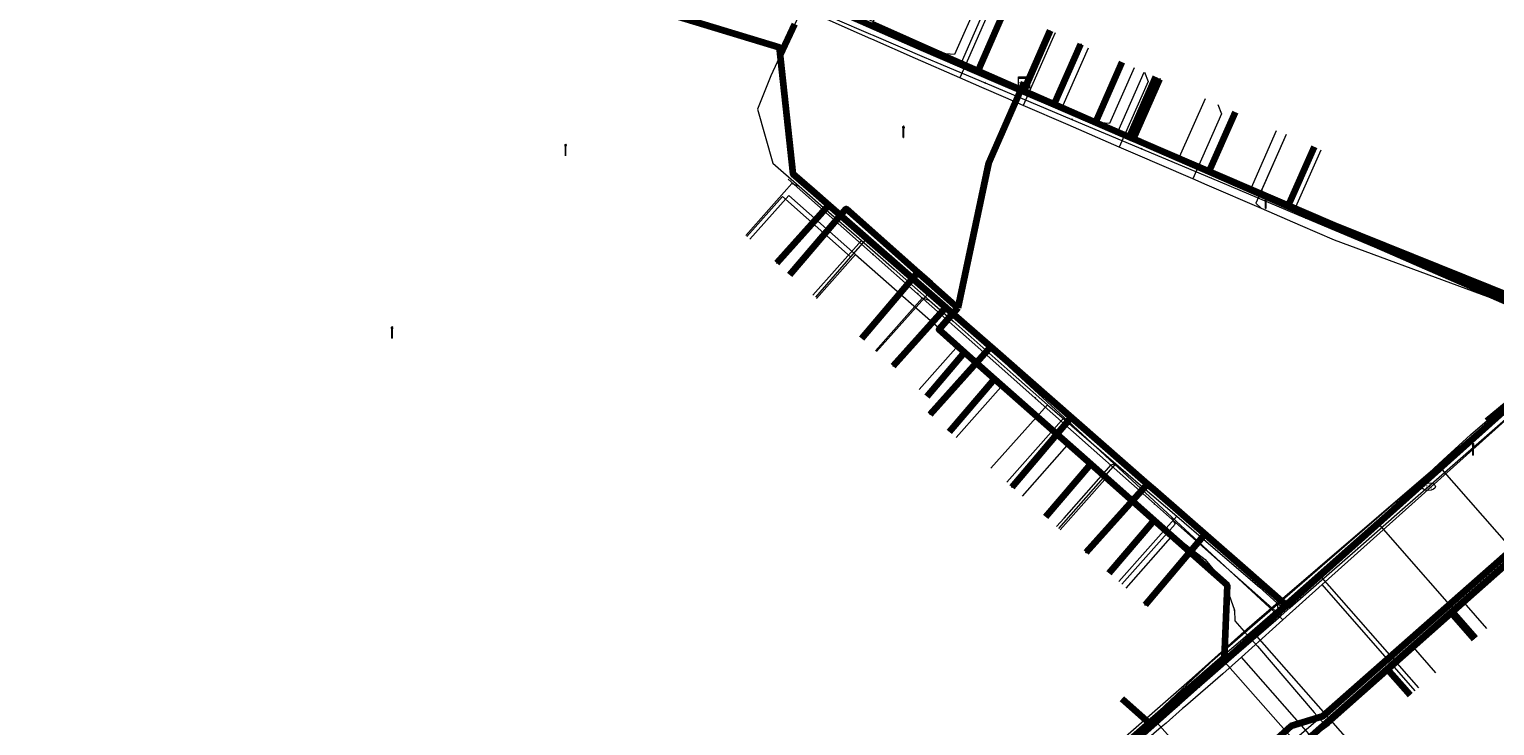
# Model space of a CAD drawing. Extents: x 152558 to 154479, y 462974 to 463683.
# Tile 332 of 638: x 154121 to 154225, y 463149 to 463199. Entities that reach past the tile are written whole.
import ezdxf
from ezdxf.enums import TextEntityAlignment as Align
from ezdxf.lldxf.tags import DXFTag

# ---------------------------------------------------------------- set-up
doc = ezdxf.new("R2010")
doc.units = 0
doc.header["$LTSCALE"] = 0.2
doc.layers.get('0').update_dxf_attribs({"linetype": 'CONTINUOUS'})
for name, color, linetype, lineweight in [('B-RO-KL-DATA_COAXIAAL_17_ZIGGO BV-G', 90, 'KL-DATA-N', 18), ('B-RO-KL-DATA_COAXIAAL_7_ZIGGO BV-G', 90, 'KL-DATA-N', 18), ('B-RO-KL-DATA_HULPSTUK_KPN BV-S', 90, 'CONTINUOUS', 25), ('B-RO-KL-DATA_HULPSTUK_REGGEFIBER OPERATOR BV-S', 90, 'CONTINUOUS', 25), ('B-RO-KL-DATA_HULPSTUK_ZIGGO BV-S', 90, 'CONTINUOUS', 25), ('B-RO-KL-DATA_KABELBED_KPN BV-G', 90, 'CONTINUOUS', 100), ('B-RO-KL-DATA_KABELBED_ZIGGO BV-G', 90, 'CONTINUOUS', 100), ('B-RO-KL-DATA_MANTELBUIS_ASBESTCEMENT_1_KPN BV-G', 90, 'CONTINUOUS', 100), ('B-RO-KL-DATA_REGGEFIBER OPERATOR BV-G', 90, 'KL-DATA-N', 18), ('B-RO-KL-DATA_STEDIN NETBEHEER BV-G', 90, 'KL-DATA-N', 18), ('B-RO-KL-ET_LS_400 V_STEDIN NETBEHEER BV-G', 190, 'KL-LS-N', 18), ('B-RO-KL-ET_LS_GEMEENTE AMERSFOORT-S', 190, 'CONTINUOUS', 25), ('B-RO-KL-ET_MS_10 KV_STEDIN NETBEHEER BV-G', 130, 'KL-MS-N', 18), ('B-RO-KL-GAS_LD_HULPSTUK_STEDIN NETBEHEER BV-S', 50, 'CONTINUOUS', 25), ('B-RO-KL-GAS_LD_KOPER_22_0.1 BAR_STEDIN NETBEHEER BV-G', 50, 'KL-GAS-LD-N', 18), ('B-RO-KL-GAS_LD_MANTELBUIS_ASBESTCEMENT_180_STEDIN NETBEHEER BV-G', 50, 'CONTINUOUS', 100), ('B-RO-KL-GAS_LD_MANTELBUIS_GRIJS GIETIJZER_222_STEDIN NETBEHEER BV-G', 50, 'CONTINUOUS', 100), ('B-RO-KL-GAS_LD_PE_32_0.1 BAR_STEDIN NETBEHEER BV-G', 50, 'KL-GAS-LD-N', 18), ('B-RO-KL-GAS_LD_PVC_110_0.1 BAR_STEDIN NETBEHEER BV-G', 50, 'KL-GAS-LD-N', 18), ('B-RO-KL-GAS_LD_PVC_63_0.1 BAR_STEDIN NETBEHEER BV-G', 50, 'KL-GAS-LD-N', 18), ('B-RO-KL-GAS_LD_STAAL_34_0.1 BAR_STEDIN NETBEHEER BV-G', 50, 'KL-GAS-LD-N', 18), ('B-RO-KL-WATER_100_VITENS-G', 170, 'KL-WATER-N', 18), ('B-RO-KL-WATER_22_VITENS-G', 170, 'KL-WATER-N', 18), ('B-RO-KL-WATER_HULPSTUK_VITENS-S', 170, 'CONTINUOUS', 25), ('B-RO-KL-WATER_VITENS-S', 170, 'CONTINUOUS', 25)]:
    doc.layers.add(name, color=color, linetype=linetype, lineweight=lineweight)
doc.styles.add('NLCS-ISO', font='NLCS-ISO.ttf')
tags = doc.linetypes.add('KL-DATA-N', pattern='A,4,-1,[101,NLCS.SHX,S=0.5,R=0,X=0,Y=0],-1,4,-1,["D",Standard,S=1,R=0,X=-0.25,Y=-0.5],-1.5', length=12.5).pattern_tags.tags
tags[18] = DXFTag(74, 10)
tags = doc.linetypes.add('KL-GAS-LD-N', pattern='A,4,-1,[69,NLCS.SHX,S=0.5,R=0,X=0,Y=0],-1,4,-1,["L",Standard,S=1,R=0,X=0.25,Y=-0.5],-2', length=13).pattern_tags.tags
tags[18] = DXFTag(74, 10)
tags = doc.linetypes.add('KL-LS-N', pattern='A,4,-1,[103,NLCS.SHX,S=0.75,R=0,X=0,Y=0],-1,4,-1,["L",Standard,S=1,R=0,X=0,Y=-0.5],-2', length=13).pattern_tags.tags
tags[18] = DXFTag(74, 10)
tags = doc.linetypes.add('KL-MS-N', pattern='A,4,-1,[103,NLCS.SHX,S=0.75,R=0,X=0,Y=0],-1,4,-1,["M",Standard,S=1,R=0,X=0,Y=-0.5],-2', length=13).pattern_tags.tags
tags[18] = DXFTag(74, 10)
doc.linetypes.add('KL-WATER-N', pattern='A,7,-0.5,[168,NLCS.SHX,S=0.75,R=0,X=0.75,Y=0],-2', length=9.5)

# ---------------------------------------------------------------- blocks, each defined once
blk = doc.blocks.new('SKL-WTB_HULP_T STUK-SO')
at = {"color": 0, "linetype": 'ByBlock', "lineweight": 18}
blk.add_circle((0, 0), 1, dxfattribs=at)
at = {"color": 0, "linetype": 'ByBlock', "lineweight": -2, "style": 'NLCS-ISO'}
blk.add_text('T', height=1, dxfattribs=at).set_placement((0, 0), align=Align.MIDDLE_CENTER)
at = {"color": 0, "linetype": 'ByBlock', "lineweight": 18, "style": 'NLCS-ISO', "flags": 1}
for tag, p in [('TYPE', (1.5, 0)), ('OMSCHRIJVING', (1.5, -3)), ('LABEL', (1.5, -1.5))]:
    blk.add_attdef(tag, p, '', height=1, dxfattribs=at)
blk = doc.blocks.new('SKL-WTB_HULP_KAST-SO')
at = {"color": 0, "linetype": 'ByBlock', "lineweight": 18}
for points in [[(-2, 2), (2, 2), (2, 1.68), (-2, 1.68)], [(-2, 1.52), (2, 1.52), (2, -2), (-2, -2)]]:
    blk.add_lwpolyline(points, close=True, dxfattribs=at)
at = {"color": 0, "linetype": 'ByBlock', "lineweight": 18, "style": 'NLCS-ISO'}
blk.add_text('kast', height=1.5, dxfattribs=at).set_placement((0, 0), align=Align.MIDDLE_CENTER)
at = {"color": 0, "linetype": 'ByBlock', "lineweight": 18, "style": 'NLCS-ISO', "flags": 1}
for tag, p in [('TYPE', (2.5, 0)), ('OMSCHRIJVING', (2.5, -3)), ('LABEL', (2.5, -1.5))]:
    blk.add_attdef(tag, p, '', height=1, dxfattribs=at)
blk = doc.blocks.new('SKL-WTB_HULP_OVERIG-SO')
at = {"color": 0, "linetype": 'ByBlock', "lineweight": 18}
for points in [[(-0.14, 0.14), (0.14, -0.14)], [(0.14, 0.14), (-0.14, -0.14)]]:
    blk.add_lwpolyline(points, dxfattribs=at)
at = {"color": 0, "linetype": 'ByBlock', "lineweight": 18, "style": 'NLCS-ISO', "flags": 1}
for tag, p in [('TYPE', (1.5, 0)), ('OMSCHRIJVING', (1.5, -3)), ('LABEL', (1.5, -1.5))]:
    blk.add_attdef(tag, p, '', height=1, dxfattribs=at)
blk = doc.blocks.new('SKL-WATER_BRANDKRAAN_BRANDPUT-SO')
at = {"color": 0, "linetype": 'ByBlock', "lineweight": 18}
blk.add_ellipse((0, 0), major_axis=(2.5, 0), ratio=0.54, dxfattribs=at)
at = {"color": 0, "linetype": 'ByBlock', "lineweight": 18, "style": 'NLCS-ISO'}
blk.add_text('bk', height=1.5, dxfattribs=at).set_placement((0.16, 0), align=Align.MIDDLE_CENTER)
blk = doc.blocks.new('SKL-WTB_HULP_MOF-SO')
at = {"linetype": 'ByBlock', "lineweight": 18}
h = blk.add_hatch(color=0, dxfattribs=at)
h.dxf.hatch_style = 1
h.paths.add_polyline_path([(-0.5625, 0, 1), (0.5625, 0, 1)])
at = {"color": 0, "linetype": 'ByBlock', "lineweight": 18}
blk.add_circle((0, 0), 0.5625, dxfattribs=at)
at = {"color": 0, "linetype": 'ByBlock', "lineweight": 18, "style": 'NLCS-ISO', "flags": 1}
for tag, p in [('TYPE', (1.5, 0)), ('OMSCHRIJVING', (1.5, -3)), ('LABEL', (1.5, -1.5))]:
    blk.add_attdef(tag, p, '', height=1, dxfattribs=at)
blk = doc.blocks.new('SKL-ET_LS_MAST-SO')
for p, q in [((-0.05, 2.07), (0.05, 2.07)), ((-0.05, -2), (0.05, -2))]:
    blk.add_line(p, q)
for points in [[(-0.18, 1.76), (-0.22, 1.76), (-0.22, 1.84), (-0.18, 1.84), (-0.18, 1.79)], [(-0.18, 1.49), (-0.22, 1.49), (-0.22, 1.57), (-0.18, 1.57), (-0.18, 1.52)], [(-0.18, 1.79), (-0.05, 1.79)], [(-0.18, 1.76), (-0.05, 1.76)], [(-0.18, 1.52), (-0.05, 1.52)], [(-0.18, 1.49), (-0.05, 1.49)], [(-0.05, -2), (-0.05, 2.07)], [(0.05, -2), (0.05, 2.07)], [(0.18, 1.92), (0.05, 1.92)], [(0.18, 1.89), (0.05, 1.89)], [(0.18, 1.66), (0.05, 1.66)], [(0.18, 1.63), (0.05, 1.63)], [(0.18, 1.39), (0.05, 1.39)], [(0.18, 1.36), (0.05, 1.36)], [(0.18, 1.89), (0.22, 1.89), (0.22, 1.97), (0.18, 1.97), (0.18, 1.92)], [(0.18, 1.63), (0.22, 1.63), (0.22, 1.71), (0.18, 1.71), (0.18, 1.66)], [(0.18, 1.36), (0.22, 1.36), (0.22, 1.44), (0.18, 1.44), (0.18, 1.39)]]:
    blk.add_lwpolyline(points)

msp = doc.modelspace()

# ---------------------------------------------------------------- linework, layer by layer
at = {"layer": 'B-RO-KL-DATA_COAXIAAL_17_ZIGGO BV-G', "flags": 128}
for points in [[(154121.26, 463222.009), (154121.106, 463221.509), (154150.199, 463212.546), (154153.596, 463211.051), (154161.467, 463207.586), (154164.12, 463206.418), (154169.522, 463204.041), (154175.378, 463201.463), (154180.961, 463199.005), (154184.445, 463197.472), (154184.454, 463197.468), (154191.537, 463194.368), (154191.751, 463194.854)], [(154121.26, 463222.009), (154121.106, 463221.509), (154150.199, 463212.546), (154153.596, 463211.051), (154161.467, 463207.586), (154164.12, 463206.418), (154169.522, 463204.041), (154175.378, 463201.463), (154180.961, 463199.005), (154184.445, 463197.472), (154184.454, 463197.468), (154191.537, 463194.368), (154189.227, 463189.119), (154187.05, 463178.844), (154185.691, 463177.311), (154187.53, 463175.68), (154189.663, 463173.789), (154196.495, 463167.73), (154200.989, 463163.745), (154206.18, 463159.141), (154205.972, 463153.988), (154200.647, 463149.327), (154185.032, 463135.66), (154181.821, 463132.849), (154176.883, 463128.527), (154173.367, 463125.45), (154168.564, 463121.246), (154165.403, 463118.479), (154165.028, 463118.151), (154170.537, 463111.856), (154170.866, 463111.48)], [(154191.751, 463194.854), (154191.537, 463194.368), (154191.713, 463194.291), (154196.839, 463192.048), (154199.22, 463191.006), (154204.881, 463188.529), (154210.493, 463186.073), (154228.204, 463178.322), (154229.484, 463178.345), (154230.755, 463178.503), (154232.003, 463178.795), (154233.213, 463179.216), (154234.373, 463179.762), (154234.383, 463179.771), (154235.5, 463178.46), (154239.836, 463173.375), (154240.142, 463173.016), (154239.755, 463172.686), (154239.515, 463171.447), (154239.514, 463170.588), (154239.674, 463169.745), (154239.99, 463168.946), (154240.45, 463168.222), (154240.435, 463168.237), (154240.546, 463168.105), (154246.217, 463161.377), (154247.054, 463160.385), (154247.17, 463160.247), (154250.965, 463155.84), (154253.318, 463153.107), (154253.383, 463153.032), (154253.401, 463153.006), (154254.584, 463151.087), (154255.372, 463148.976), (154256.309, 463143.234), (154255.339, 463140.481), (154253.273, 463134.615), (154251.333, 463129.109), (154247.73, 463118.883), (154247.366, 463117.849), (154245.464, 463112.452), (154243.509, 463106.902), (154241.538, 463101.309), (154239.574, 463095.732), (154237.557, 463090.008), (154237.235, 463089.061), (154236.267, 463089.403), (154231.62, 463091.046), (154230.934, 463091.288), (154230.635, 463091.394)]]:
    msp.add_lwpolyline(points, dxfattribs=at)
at = {"layer": 'B-RO-KL-DATA_COAXIAAL_7_ZIGGO BV-G', "flags": 128}
for points in [[(154191.751, 463194.854), (154191.537, 463194.368), (154184.454, 463197.468), (154184.445, 463197.472), (154180.961, 463199.005), (154175.378, 463201.463), (154169.522, 463204.041), (154164.12, 463206.418), (154161.467, 463207.586), (154153.596, 463211.051), (154155.449, 463215.261)], [(154191.751, 463194.854), (154191.537, 463194.368), (154184.454, 463197.468), (154184.445, 463197.472), (154180.961, 463199.005), (154175.378, 463201.463), (154169.522, 463204.041), (154164.12, 463206.418), (154161.467, 463207.586), (154163.322, 463211.801)], [(154191.751, 463194.854), (154191.537, 463194.368), (154184.454, 463197.468), (154184.445, 463197.472), (154180.961, 463199.005), (154175.378, 463201.463), (154169.522, 463204.041), (154164.12, 463206.418), (154165.975, 463210.633)], [(154191.751, 463194.854), (154191.537, 463194.368), (154184.454, 463197.468), (154184.445, 463197.472), (154180.961, 463199.005), (154175.378, 463201.463), (154169.522, 463204.041), (154171.375, 463208.251)], [(154191.751, 463194.854), (154191.537, 463194.368), (154184.454, 463197.468), (154184.445, 463197.472), (154180.961, 463199.005), (154175.378, 463201.463), (154177.233, 463205.678)], [(154191.751, 463194.854), (154191.537, 463194.368), (154184.454, 463197.468), (154184.445, 463197.472), (154180.961, 463199.005), (154182.816, 463203.22)], [(154193.578, 463198.554), (154191.713, 463194.291), (154191.537, 463194.368), (154191.751, 463194.854)], [(154252.492, 463197.098), (154253.22, 463196.266), (154249.231, 463192.773), (154244.87, 463188.954), (154239.525, 463184.274), (154236.894, 463181.969), (154234.383, 463179.771), (154234.373, 463179.762), (154233.213, 463179.216), (154232.003, 463178.795), (154230.755, 463178.503), (154229.484, 463178.345), (154228.204, 463178.322), (154210.493, 463186.073), (154204.881, 463188.529), (154199.22, 463191.006), (154196.839, 463192.048), (154191.713, 463194.291), (154191.537, 463194.368), (154191.751, 463194.854)], [(154191.751, 463194.854), (154191.537, 463194.368), (154191.713, 463194.291), (154196.839, 463192.048), (154198.707, 463196.292)], [(154191.751, 463194.854), (154191.537, 463194.368), (154191.713, 463194.291), (154196.839, 463192.048), (154199.22, 463191.006), (154201.088, 463195.25)], [(154175.131, 463181.188), (154179.125, 463185.873), (154184.221, 463181.353), (154184.753, 463180.881), (154185.127, 463180.549), (154187.05, 463178.844), (154189.227, 463189.119), (154191.537, 463194.368), (154191.751, 463194.854)], [(154191.751, 463194.854), (154191.537, 463194.368), (154189.227, 463189.119), (154187.05, 463178.844), (154185.127, 463180.549), (154184.753, 463180.881), (154184.221, 463181.353), (154180.23, 463176.672)], [(154191.751, 463194.854), (154191.537, 463194.368), (154189.227, 463189.119), (154187.05, 463178.844), (154185.691, 463177.311), (154187.53, 463175.68), (154184.866, 463172.555)], [(154197.794, 463159.998), (154200.989, 463163.745), (154196.495, 463167.73), (154189.663, 463173.789), (154187.53, 463175.68), (154185.691, 463177.311), (154187.05, 463178.844), (154189.227, 463189.119), (154191.537, 463194.368), (154191.751, 463194.854)], [(154191.751, 463194.854), (154191.537, 463194.368), (154189.227, 463189.119), (154187.05, 463178.844), (154185.691, 463177.311), (154187.53, 463175.68), (154189.663, 463173.789), (154186.466, 463170.039)], [(154191.751, 463194.854), (154191.537, 463194.368), (154189.227, 463189.119), (154187.05, 463178.844), (154185.691, 463177.311), (154187.53, 463175.68), (154189.663, 463173.789), (154196.495, 463167.73), (154193.302, 463163.986)], [(154191.751, 463194.854), (154191.537, 463194.368), (154189.227, 463189.119), (154187.05, 463178.844), (154185.691, 463177.311), (154187.53, 463175.68), (154189.663, 463173.789), (154196.495, 463167.73), (154200.989, 463163.745), (154206.18, 463159.141), (154205.972, 463153.988), (154200.647, 463149.327), (154198.691, 463151.059)], [(154191.751, 463194.854), (154191.537, 463194.368), (154191.713, 463194.291), (154196.839, 463192.048), (154199.22, 463191.006), (154204.881, 463188.529), (154210.493, 463186.073), (154228.204, 463178.322), (154229.484, 463178.345), (154230.755, 463178.503), (154232.003, 463178.795), (154233.213, 463179.216), (154234.373, 463179.762), (154234.383, 463179.771), (154236.894, 463181.969), (154239.525, 463184.274), (154244.87, 463188.954), (154249.231, 463192.773), (154248.503, 463193.605)], [(154191.751, 463194.854), (154191.537, 463194.368), (154191.713, 463194.291), (154196.839, 463192.048), (154199.22, 463191.006), (154204.881, 463188.529), (154206.742, 463192.757)], [(154191.751, 463194.854), (154191.537, 463194.368), (154191.713, 463194.291), (154196.839, 463192.048), (154199.22, 463191.006), (154204.881, 463188.529), (154210.493, 463186.073), (154228.204, 463178.322), (154229.484, 463178.345), (154230.755, 463178.503), (154232.003, 463178.795), (154233.213, 463179.216), (154234.373, 463179.762), (154234.383, 463179.771), (154236.894, 463181.969), (154239.525, 463184.274), (154244.87, 463188.954), (154244.142, 463189.786)], [(154191.751, 463194.854), (154191.537, 463194.368), (154191.713, 463194.291), (154196.839, 463192.048), (154199.22, 463191.006), (154204.881, 463188.529), (154210.493, 463186.073), (154212.351, 463190.295)], [(154191.751, 463194.854), (154191.537, 463194.368), (154191.713, 463194.291), (154196.839, 463192.048), (154199.22, 463191.006), (154204.881, 463188.529), (154210.493, 463186.073), (154228.204, 463178.322), (154229.484, 463178.345), (154230.755, 463178.503), (154232.003, 463178.795), (154233.213, 463179.216), (154234.373, 463179.762), (154234.383, 463179.771), (154236.894, 463181.969), (154236.168, 463182.798)], [(154238.797, 463185.106), (154239.525, 463184.274), (154236.894, 463181.969), (154234.383, 463179.771), (154234.373, 463179.762), (154233.213, 463179.216), (154232.003, 463178.795), (154230.755, 463178.503), (154229.484, 463178.345), (154228.204, 463178.322), (154210.493, 463186.073), (154204.881, 463188.529), (154199.22, 463191.006), (154196.839, 463192.048), (154191.713, 463194.291), (154191.537, 463194.368), (154191.751, 463194.854)], [(154170.866, 463111.48), (154170.537, 463111.856), (154174.108, 463114.991), (154177.641, 463118.092), (154182.151, 463122.052), (154186.133, 463125.547), (154192.443, 463131.086), (154195.753, 463133.991), (154200.187, 463137.884), (154203.044, 463140.392), (154209.75, 463146.279), (154213.281, 463149.378), (154214.947, 463150.858), (154217.553, 463153.171), (154222.085, 463157.195), (154225.155, 463159.921), (154226.516, 463161.108), (154228.179, 463159.21)], [(154223.746, 463155.3), (154222.085, 463157.195), (154217.553, 463153.171), (154214.947, 463150.858), (154213.281, 463149.378), (154209.75, 463146.279), (154203.044, 463140.392), (154200.187, 463137.884), (154195.753, 463133.991), (154192.443, 463131.086), (154186.133, 463125.547), (154182.151, 463122.052), (154177.641, 463118.092), (154174.108, 463114.991), (154170.537, 463111.856), (154170.866, 463111.48)], [(154170.866, 463111.48), (154170.537, 463111.856), (154174.108, 463114.991), (154177.641, 463118.092), (154182.151, 463122.052), (154186.133, 463125.547), (154192.443, 463131.086), (154195.753, 463133.991), (154200.187, 463137.884), (154203.044, 463140.392), (154209.75, 463146.279), (154213.281, 463149.378), (154214.947, 463150.858), (154217.553, 463153.171), (154219.177, 463151.317)]]:
    msp.add_lwpolyline(points, dxfattribs=at)
at = {"layer": 'B-RO-KL-DATA_KABELBED_KPN BV-G', "flags": 128}
for points in [[(154156.164, 463209.855), (154154.616, 463210.54), (154154.254, 463209.717), (154151.83, 463204.227), (154174.371, 463197.366), (154175.344, 463188.377), (154176.741, 463187.154), (154177.893, 463186.145), (154186.199, 463178.873), (154186.432, 463178.669), (154189.4, 463176.071), (154190.35, 463175.239), (154200.527, 463166.329), (154201.137, 463165.794), (154207.123, 463160.554), (154210.39, 463157.691), (154210.391, 463157.691)], [(154156.164, 463209.855), (154158.952, 463208.622), (154164.471, 463206.182), (154170.416, 463203.553), (154175.033, 463201.512), (154181.191, 463198.789), (154184.518, 463197.318), (154188.469, 463195.62), (154189.838, 463195.032), (154193.897, 463193.287), (154199.54, 463190.862), (154199.992, 463190.668), (154213.758, 463184.752), (154230.408, 463178.051)], [(154189.838, 463195.032), (154188.469, 463195.62), (154190.377, 463199.956)], [(154193.897, 463193.287), (154195.793, 463197.574)], [(154199.992, 463190.668), (154199.54, 463190.862), (154201.407, 463195.104)], [(154176.741, 463187.154), (154177.893, 463186.145), (154174.201, 463182.019)], [(154186.432, 463178.669), (154186.199, 463178.873), (154182.453, 463174.701)], [(154233.26, 463178.06), (154233.258, 463178.058), (154232.347, 463177.359), (154224.15, 463170.02), (154210.39, 463157.691), (154210.39, 463157.691)], [(154232.347, 463177.359), (154224.15, 463170.02)], [(154190.35, 463175.239), (154189.4, 463176.071), (154185.09, 463171.265)], [(154195.099, 463171.081), (154190.898, 463166.117)], [(154201.137, 463165.794), (154200.527, 463166.329), (154196.155, 463161.457)], [(154229.487, 463164.391), (154228.029, 463163.105), (154212.956, 463149.813), (154210.713, 463149.12), (154177.431, 463119.034)], [(154204.598, 463162.764), (154200.346, 463157.743)], [(154189.183, 463138.765), (154205.416, 463153.234), (154210.39, 463157.691)]]:
    msp.add_lwpolyline(points, dxfattribs=at)
at = {"layer": 'B-RO-KL-DATA_KABELBED_ZIGGO BV-G', "flags": 128}
for points in [[(154180.961, 463199.005), (154191.537, 463194.368)], [(154193.578, 463198.554), (154191.713, 463194.291)], [(154198.707, 463196.292), (154196.839, 463192.048)], [(154201.088, 463195.25), (154199.22, 463191.006)], [(154191.537, 463194.368), (154189.227, 463189.119), (154187.05, 463178.844)], [(154191.751, 463194.854), (154191.537, 463194.368)], [(154191.537, 463194.368), (154191.713, 463194.291)], [(154191.713, 463194.291), (154196.839, 463192.048)], [(154196.839, 463192.048), (154199.22, 463191.006)], [(154206.742, 463192.757), (154204.881, 463188.529)], [(154199.22, 463191.006), (154204.881, 463188.529)], [(154212.351, 463190.295), (154210.493, 463186.073)], [(154204.881, 463188.529), (154210.493, 463186.073)], [(154175.131, 463181.188), (154179.125, 463185.873), (154184.221, 463181.353)], [(154210.493, 463186.073), (154228.204, 463178.322), (154229.484, 463178.345), (154230.755, 463178.503), (154232.003, 463178.795), (154233.213, 463179.216), (154234.383, 463179.771)], [(154180.23, 463176.672), (154184.221, 463181.353)], [(154184.753, 463180.881), (154184.221, 463181.353)], [(154185.127, 463180.549), (154184.753, 463180.881)], [(154187.05, 463178.844), (154185.127, 463180.549)], [(154187.05, 463178.844), (154185.691, 463177.311), (154187.53, 463175.68)], [(154184.866, 463172.555), (154187.53, 463175.68)], [(154187.53, 463175.68), (154189.663, 463173.789)], [(154186.466, 463170.039), (154189.663, 463173.789)], [(154189.663, 463173.789), (154196.495, 463167.73)], [(154193.302, 463163.986), (154196.495, 463167.73)], [(154196.495, 463167.73), (154200.989, 463163.745)], [(154197.794, 463159.998), (154200.989, 463163.745)], [(154200.989, 463163.745), (154206.18, 463159.141), (154205.972, 463153.988), (154200.647, 463149.327)], [(154222.085, 463157.195), (154226.516, 463161.108)], [(154217.553, 463153.171), (154222.085, 463157.195)], [(154223.746, 463155.3), (154222.085, 463157.195)], [(154209.75, 463146.279), (154217.553, 463153.171)], [(154219.177, 463151.317), (154217.553, 463153.171)], [(154198.691, 463151.059), (154200.647, 463149.327)], [(154200.647, 463149.327), (154185.032, 463135.66)]]:
    msp.add_lwpolyline(points, dxfattribs=at)
at = {"layer": 'B-RO-KL-DATA_MANTELBUIS_ASBESTCEMENT_1_KPN BV-G', "flags": 128}
msp.add_lwpolyline([(154232.347, 463177.359), (154224.15, 463170.02)], dxfattribs=at)
at = {"layer": 'B-RO-KL-DATA_REGGEFIBER OPERATOR BV-G', "flags": 128}
for points in [[(154157.322, 463091.39), (154157.777, 463093.296), (154157.866, 463093.623), (154157.981, 463093.585), (154158.189, 463094.227), (154158.398, 463094.867), (154158.608, 463095.508), (154158.819, 463096.149), (154161.309, 463098.193), (154162.165, 463099.6), (154167.618, 463105.218), (154168.351, 463106.128), (154168.209, 463107.12), (154168.376, 463108.816), (154169.909, 463111.641), (154183.333, 463123.348), (154201.165, 463138.97), (154218.119, 463153.726), (154229.824, 463163.905), (154231.974, 463165.292), (154233.83, 463165.949), (154238.598, 463169.994), (154239.32, 463170.899), (154240.404, 463172.907), (154242.053, 463174.535), (154258.968, 463189.648), (154266.431, 463195.981), (154280.019, 463207.925), (154283.851, 463211.328), (154283.87, 463211.567), (154273.68, 463223.041), (154268.54, 463229.04), (154263.4, 463235.039), (154258.261, 463241.039), (154253.122, 463247.039), (154237.353, 463265.397), (154237.262, 463266.07), (154239.312, 463267.859), (154243.979, 463272.236), (154244.599, 463273.031)], [(154160.211, 463097.292), (154161.309, 463098.193), (154162.165, 463099.6), (154167.618, 463105.218), (154168.351, 463106.128), (154168.209, 463107.12), (154168.376, 463108.816), (154169.909, 463111.641), (154183.333, 463123.348), (154201.165, 463138.97), (154218.119, 463153.726), (154229.824, 463163.905), (154231.974, 463165.292), (154233.83, 463165.949), (154238.598, 463169.994), (154239.32, 463170.899), (154240.404, 463172.907), (154242.053, 463174.535), (154258.968, 463189.648), (154266.431, 463195.981), (154280.019, 463207.925)], [(154187.301, 463196.286), (154189.153, 463200.495)], [(154180.987, 463199.059), (154187.301, 463196.286)], [(154194.542, 463193.243), (154196.342, 463197.332)], [(154187.301, 463196.286), (154194.542, 463193.243)], [(154198.437, 463191.39), (154200.288, 463195.596)], [(154194.542, 463193.243), (154198.437, 463191.39)], [(154198.437, 463191.39), (154207.838, 463187.241)], [(154207.838, 463187.241), (154209.693, 463191.459)], [(154210.974, 463185.808), (154212.848, 463190.07)], [(154172.278, 463183.724), (154175.04, 463186.838), (154179.784, 463182.636)], [(154207.838, 463187.241), (154210.974, 463185.808)], [(154207.398, 463155.851), (154208.112, 463156.49), (154225.773, 463171.656), (154230.515, 463176.032), (154231.578, 463177.215), (154210.974, 463185.808)], [(154177.02, 463179.519), (154179.784, 463182.636)], [(154179.784, 463182.636), (154187.104, 463176.204)], [(154207.398, 463155.851), (154208.112, 463156.49), (154225.773, 463171.656), (154230.515, 463176.032), (154231.578, 463177.215), (154232.458, 463177.968), (154233.738, 463178.601)], [(154184.31, 463173.054), (154187.104, 463176.204)], [(154187.104, 463176.204), (154190.295, 463173.421)], [(154186.934, 463169.63), (154190.295, 463173.421)], [(154190.295, 463173.421), (154194.993, 463169.247)], [(154191.638, 463165.462), (154194.993, 463169.247)], [(154194.993, 463169.247), (154197.684, 463166.858)], [(154194.331, 463163.074), (154197.684, 463166.858)], [(154197.684, 463166.858), (154202.356, 463162.712)], [(154199.005, 463158.931), (154202.356, 463162.712)], [(154202.356, 463162.712), (154204.611, 463160.969), (154206.036, 463159.227), (154206.694, 463157.363)], [(154222.981, 463157.912), (154227.405, 463161.732), (154228.988, 463159.926)], [(154219.38, 463154.734), (154222.981, 463157.912)], [(154222.981, 463157.912), (154224.604, 463156.058)], [(154206.694, 463157.363), (154206.733, 463156.599), (154207.398, 463155.851)], [(154206.694, 463157.363), (154206.733, 463156.599), (154207.398, 463155.851)], [(154130.599, 463054.21), (154131.967, 463059.239), (154135.958, 463072.991), (154137.175, 463076.891), (154139.12, 463083.62), (154139.569, 463085.286), (154141.527, 463091.549), (154141.569, 463091.682), (154141.612, 463091.816), (154141.95, 463093.11), (154144.157, 463098.444), (154145.073, 463099.614), (154145.864, 463100.822), (154149.096, 463104.478), (154149.91, 463105.453), (154152.124, 463107.312), (154155.339, 463110.114), (154160.502, 463114.689), (154164.808, 463118.442), (154168.431, 463121.654), (154173.173, 463125.828), (154177.187, 463129.31), (154181.313, 463132.952), (154183.576, 463134.96), (154184.161, 463135.506), (154185.18, 463136.326), (154203.689, 463152.534), (154207.398, 463155.851)], [(154185.18, 463136.326), (154203.689, 463152.534), (154207.398, 463155.851)], [(154207.398, 463155.851), (154208.324, 463154.811), (154212.362, 463150.091), (154213.088, 463149.268)], [(154217.395, 463153.066), (154219.38, 463154.734)], [(154219.38, 463154.734), (154220.983, 463152.905)], [(154213.088, 463149.268), (154217.395, 463153.066)], [(154217.395, 463153.066), (154219.033, 463151.197)], [(154210.462, 463146.952), (154213.088, 463149.268)]]:
    msp.add_lwpolyline(points, dxfattribs=at)
at = {"layer": 'B-RO-KL-DATA_STEDIN NETBEHEER BV-G', "flags": 128}
msp.add_lwpolyline([(154242.874, 463274.277), (154242.835, 463274.243), (154242.034, 463274.806), (154240.615, 463273.551), (154234.417, 463268.683), (154243.771, 463257.324), (154250.135, 463250), (154259.586, 463238.553), (154276.453, 463218.748), (154275.309, 463214.458), (154257.641, 463199.341), (154234.666, 463179.355), (154204.969, 463153.634), (154200.123, 463149.042), (154188.763, 463138.792), (154147.074, 463102.304), (154146.027, 463101.324), (154144.944, 463100.207), (154144.186, 463099.242), (154143.409, 463098.074), (154142.831, 463097.058), (154142.417, 463096.035), (154137.673, 463080.848)], dxfattribs=at)
at = {"layer": 'B-RO-KL-ET_LS_400 V_STEDIN NETBEHEER BV-G', "flags": 128}
for points in [[(154232.504, 463176.743), (154213.796, 463183.645), (154211.393, 463184.688), (154208.613, 463185.894), (154204.772, 463187.561), (154203.744, 463188.007), (154203.422, 463188.147), (154199.834, 463189.704), (154198.518, 463190.275), (154194.896, 463191.847), (154191.7, 463193.234), (154190.45, 463193.776), (154188.751, 463194.513), (154187.188, 463195.191), (154184.042, 463196.557), (154180.95, 463197.928), (154180.878, 463197.96), (154179.267, 463198.674), (154175.588, 463200.306), (154173.133, 463201.394), (154169.833, 463202.858), (154168.702, 463203.36), (154164.543, 463205.204), (154163.603, 463205.621), (154158.788, 463207.756), (154157.06, 463208.522), (154153.868, 463209.938), (154152.407, 463210.586), (154146.071, 463213.395), (154141.616, 463215.371), (154122.037, 463221.022), (154121.534, 463221.167)], [(154145.319, 463076.419), (154147.271, 463082.666), (154149.696, 463089.955), (154150.309, 463093.53), (154151.575, 463094.61), (154155.62, 463097.639), (154158.299, 463101.157), (154172.137, 463113.261), (154177.44, 463117.916), (154181.751, 463121.701), (154186.489, 463125.86), (154191.296, 463130.08), (154195.043, 463133.369), (154199.85, 463137.588), (154204.093, 463141.312), (154209.396, 463145.967), (154211.706, 463147.995), (154213.42, 463149.22), (154215.941, 463151.453), (154220.728, 463155.694), (154223.898, 463158.502), (154229.246, 463163.239), (154232.082, 463165.746), (154239.719, 463173.051), (154240.857, 463172.957), (154242.956, 463174.843), (154243.782, 463175.584), (154247.205, 463178.657), (154266.611, 463195.666), (154279.233, 463206.841), (154279.161, 463207.171), (154280.541, 463208.376), (154281.116, 463208.796), (154281.759, 463209.108), (154282.447, 463209.303), (154283.157, 463209.374), (154283.87, 463209.32), (154284.562, 463209.14), (154285.211, 463208.843), (154286.159, 463208.184), (154290.295, 463203.256), (154298.457, 463193.544), (154301.961, 463189.375), (154303.12, 463187.997), (154304.975, 463185.789), (154305.686, 463186.387), (154310.164, 463189.762), (154310.852, 463190.341), (154313.968, 463191.133), (154314.464, 463191.942), (154320.18, 463196.75)], [(154189.462, 463200.359), (154187.188, 463195.191)], [(154193.963, 463198.379), (154193.761, 463197.921)], [(154193.761, 463197.921), (154191.7, 463193.234)], [(154200.309, 463195.587), (154200.565, 463194.928), (154198.518, 463190.275)], [(154205.524, 463193.293), (154205.78, 463192.634), (154203.744, 463188.007)], [(154210.367, 463191.162), (154210.206, 463190.796)], [(154210.206, 463190.796), (154208.22, 463186.283), (154208.621, 463185.912), (154208.613, 463185.894)], [(154172.068, 463183.91), (154174.589, 463186.753), (154179.43, 463182.461)], [(154210.142, 463156.674), (154202.255, 463163.967), (154198.148, 463167.764), (154194.599, 463171.045), (154189.44, 463175.815), (154189.129, 463176.103), (154184.89, 463179.803), (154180.473, 463183.657), (154179.43, 463182.461), (154176.932, 463179.597)], [(154181.285, 463175.737), (154184.89, 463179.803)], [(154232.504, 463176.743), (154212.936, 463159.181), (154210.142, 463156.674)], [(154185.367, 463171.822), (154189.014, 463175.937), (154189.44, 463175.815)], [(154184.969, 463171.373), (154185.367, 463171.822)], [(154190.524, 463166.449), (154194.599, 463171.045)], [(154194.596, 463163.908), (154197.942, 463167.682), (154198.148, 463167.764)], [(154198.699, 463159.202), (154202.489, 463163.478), (154202.255, 463163.967)], [(154194.066, 463163.309), (154194.596, 463163.908)], [(154219.541, 463151.643), (154212.936, 463159.181)], [(154210.142, 463156.674), (154207.197, 463154.031), (154205.865, 463152.836), (154203.212, 463150.534), (154203.019, 463150.367), (154201.844, 463149.348), (154201.493, 463149.044), (154200.972, 463148.591), (154196.993, 463145.139), (154193.872, 463142.431), (154191.419, 463140.303)], [(154215.139, 463144.09), (154215.59, 463144.487), (154207.197, 463154.031)]]:
    msp.add_lwpolyline(points, dxfattribs=at)
at = {"layer": 'B-RO-KL-ET_MS_10 KV_STEDIN NETBEHEER BV-G', "flags": 128}
msp.add_lwpolyline([(154247.68, 463254.021), (154261.232, 463238.018), (154275.806, 463220.418), (154276.127, 463219.813), (154276.389, 463219.017), (154276.513, 463218.293), (154276.482, 463217.511), (154276.374, 463216.859), (154276.189, 463216.237), (154275.926, 463215.701), (154275.509, 463215.035), (154275.17, 463214.659), (154274.894, 463214.419), (154280.251, 463208.055), (154232.044, 463166.243), (154211.306, 463148.443), (154167.612, 463109.805), (154158.537, 463100.791), (154155.041, 463097.794), (154154.237, 463097.249), (154153.612, 463096.778), (154153.002, 463096.279), (154152.276, 463095.591), (154151.566, 463094.831), (154150.979, 463094.143), (154150.511, 463093.518), (154146.808, 463080.295)], dxfattribs=at)
at = {"layer": 'B-RO-KL-GAS_LD_KOPER_22_0.1 BAR_STEDIN NETBEHEER BV-G', "flags": 128}
for points in [[(154188.547, 463200.762), (154186.821, 463196.841), (154186.193, 463196.901)], [(154199.577, 463195.91), (154197.832, 463191.943), (154197.203, 463192.004)], [(154204.609, 463193.696), (154202.781, 463189.542)], [(154210.367, 463191.162), (154208.626, 463187.206), (154209.004, 463186.822)], [(154198.475, 463159.401), (154202.597, 463164.052)]]:
    msp.add_lwpolyline(points, dxfattribs=at)
at = {"layer": 'B-RO-KL-GAS_LD_MANTELBUIS_ASBESTCEMENT_180_STEDIN NETBEHEER BV-G', "flags": 128}
msp.add_lwpolyline([(154174.46, 463196.835), (154175.473, 463199.011)], dxfattribs=at)
at = {"layer": 'B-RO-KL-GAS_LD_MANTELBUIS_GRIJS GIETIJZER_222_STEDIN NETBEHEER BV-G', "flags": 128}
msp.add_lwpolyline([(154224.619, 463170.82), (154231.258, 463176.289)], dxfattribs=at)
at = {"layer": 'B-RO-KL-GAS_LD_PE_32_0.1 BAR_STEDIN NETBEHEER BV-G', "flags": 128}
for points in [[(154193.78, 463198.459), (154191.965, 463194.334)], [(154171.993, 463183.977), (154175.271, 463187.672), (154175.78, 463187.493)], [(154176.761, 463179.748), (154180.204, 463183.631)], [(154181.21, 463175.804), (154184.531, 463179.549), (154185.038, 463179.368)], [(154185.051, 463171.3), (154189.056, 463175.816)], [(154189.401, 463167.444), (154193.411, 463171.966)], [(154194.215, 463163.176), (154198.28, 463167.763)]]:
    msp.add_lwpolyline(points, dxfattribs=at)
at = {"layer": 'B-RO-KL-GAS_LD_PVC_110_0.1 BAR_STEDIN NETBEHEER BV-G', "flags": 128}
for points in [[(154209.969, 463157.64), (154212.187, 463159.609), (154214.355, 463161.535), (154216.789, 463163.696), (154217.591, 463164.408), (154218.505, 463165.252), (154221.521, 463168.037), (154223.456, 463169.823), (154224.487, 463170.708), (154231.258, 463176.289), (154232.81, 463177.717)], [(154145.639, 463101.42), (154147.73, 463103.334), (154150.272, 463105.568), (154150.872, 463106.095), (154152.513, 463107.538), (154156.831, 463111.333), (154157.466, 463111.891), (154158.445, 463112.749), (154160.225, 463114.302), (154164.989, 463118.456), (154166.233, 463119.54), (154167.557, 463120.695), (154167.59, 463120.724), (154168.451, 463121.475), (154169.382, 463122.286), (154170.552, 463123.306), (154172.443, 463124.955), (154173.604, 463125.971), (154174.403, 463126.672), (154174.637, 463126.878), (154175.461, 463127.601), (154178.166, 463129.976), (154178.352, 463130.14), (154179.216, 463130.899), (154179.703, 463131.326), (154179.706, 463131.329), (154182.444, 463133.733), (154182.65, 463133.914), (154183.026, 463134.245), (154184.003, 463135.103), (154184.412, 463135.462), (154184.472, 463135.515), (154184.529, 463135.565), (154185.138, 463136.1), (154185.142, 463136.103), (154187.089, 463137.813), (154190.481, 463140.777), (154191.794, 463141.917), (154195.333, 463144.988), (154196.234, 463145.77), (154199.24, 463148.378), (154200.848, 463149.774), (154204.417, 463152.858), (154205.355, 463153.666), (154207.958, 463155.908), (154209.969, 463157.64)]]:
    msp.add_lwpolyline(points, dxfattribs=at)
at = {"layer": 'B-RO-KL-GAS_LD_PVC_63_0.1 BAR_STEDIN NETBEHEER BV-G', "flags": 128}
for points in [[(154176.439, 463201.237), (154176.038, 463200.226), (154173.763, 463195.337), (154172.816, 463192.974), (154173.906, 463189.129), (154175.78, 463187.493), (154178.073, 463185.491), (154180.204, 463183.631), (154182.524, 463181.591), (154185.038, 463179.368), (154186.711, 463177.889), (154189.056, 463175.816), (154190.972, 463174.122), (154193.411, 463171.966), (154196.18, 463169.569), (154198.28, 463167.763), (154200.037, 463166.253), (154202.597, 463164.052), (154204.853, 463162.112), (154208.473, 463159), (154209.969, 463157.64)], [(154176.439, 463201.237), (154178.834, 463200.172), (154180.989, 463199.214), (154186.193, 463196.901), (154188.282, 463195.972), (154191.965, 463194.334), (154193.807, 463193.515), (154197.203, 463192.004), (154198.97, 463191.218), (154202.781, 463189.542), (154205.89, 463188.183), (154209.004, 463186.822), (154210.638, 463186.104), (154214.121, 463184.543)]]:
    msp.add_lwpolyline(points, dxfattribs=at)
at = {"layer": 'B-RO-KL-GAS_LD_STAAL_34_0.1 BAR_STEDIN NETBEHEER BV-G', "flags": 128}
for points in [[(154228.41, 463159.419), (154221.285, 463167.547), (154221.521, 463168.037)], [(154223.966, 463155.5), (154216.789, 463163.696)], [(154219.782, 463151.854), (154212.768, 463159.858), (154212.187, 463159.609)], [(154215.096, 463147.764), (154207.958, 463155.908)], [(154212.321, 463146.538), (154205.867, 463153.843), (154205.355, 463153.666)], [(154207.483, 463142.263), (154200.848, 463149.774)]]:
    msp.add_lwpolyline(points, dxfattribs=at)
at = {"layer": 'B-RO-KL-WATER_100_VITENS-G', "flags": 128}
for points in [[(154160.093, 463207.186), (154164.67, 463205.226), (154169.98, 463202.951), (154175.774, 463200.469), (154180.84, 463198.299), (154181.084, 463198.194), (154184.671, 463196.657), (154185.551, 463196.286), (154188.982, 463194.84), (154190.381, 463194.25), (154195.15, 463192.24), (154205.072, 463188.056), (154211.731, 463185.248), (154225.409, 463179.481), (154230.218, 463177.347), (154231.603, 463175.89)], [(154220.475, 463166.15), (154231.603, 463175.89)], [(154209.985, 463156.968), (154210.645, 463157.546), (154215.458, 463161.759), (154218.644, 463164.547), (154220.475, 463166.15)], [(154161.737, 463114.738), (154165.273, 463117.833), (154166.899, 463119.256), (154169.025, 463121.117), (154172.208, 463123.903), (154173.272, 463124.834), (154176.526, 463127.682), (154177.59, 463128.613), (154181.269, 463131.833), (154181.342, 463131.897), (154181.696, 463132.207), (154186.082, 463136.046), (154186.439, 463136.358), (154186.651, 463136.544), (154189.834, 463139.33), (154194.647, 463143.543), (154198.895, 463147.261), (154200.81, 463148.937), (154201.659, 463149.68), (154202.79, 463150.67), (154203.003, 463150.857), (154204.203, 463151.908), (154206.665, 463154.062), (154209.985, 463156.968)]]:
    msp.add_lwpolyline(points, dxfattribs=at)
at = {"layer": 'B-RO-KL-WATER_22_VITENS-G', "flags": 128}
msp.add_lwpolyline([(154175.011, 463187.983), (154181.028, 463182.647), (154184.18, 463179.851), (154188.255, 463176.237), (154192.54, 463172.439), (154196.523, 463168.907), (154201.009, 463164.928), (154205.497, 463160.948), (154209.985, 463156.968)], dxfattribs=at)

# ---------------------------------------------------------------- block references
at = {"layer": 'B-RO-KL-DATA_HULPSTUK_KPN BV-S', "xscale": 0.2, "yscale": 0.2, "zscale": 0.2}
for name, p in [('SKL-WTB_HULP_OVERIG-SO', (154195.793, 463197.574)), ('SKL-WTB_HULP_MOF-SO', (154189.838, 463195.032)), ('SKL-WTB_HULP_OVERIG-SO', (154189.838, 463195.032)), ('SKL-WTB_HULP_OVERIG-SO', (154201.407, 463195.104)), ('SKL-WTB_HULP_MOF-SO', (154193.897, 463193.287)), ('SKL-WTB_HULP_OVERIG-SO', (154193.897, 463193.287)), ('SKL-WTB_HULP_MOF-SO', (154199.992, 463190.668)), ('SKL-WTB_HULP_OVERIG-SO', (154199.992, 463190.668)), ('SKL-WTB_HULP_MOF-SO', (154176.741, 463187.154)), ('SKL-WTB_HULP_OVERIG-SO', (154176.741, 463187.154)), ('SKL-WTB_HULP_OVERIG-SO', (154174.201, 463182.019)), ('SKL-WTB_HULP_MOF-SO', (154186.432, 463178.669)), ('SKL-WTB_HULP_OVERIG-SO', (154186.432, 463178.669)), ('SKL-WTB_HULP_OVERIG-SO', (154182.453, 463174.701)), ('SKL-WTB_HULP_MOF-SO', (154190.35, 463175.239)), ('SKL-WTB_HULP_OVERIG-SO', (154190.351, 463175.239)), ('SKL-WTB_HULP_OVERIG-SO', (154185.09, 463171.265)), ('SKL-WTB_HULP_MOF-SO', (154195.099, 463171.081)), ('SKL-WTB_HULP_OVERIG-SO', (154195.099, 463171.081)), ('SKL-WTB_HULP_OVERIG-SO', (154190.898, 463166.117)), ('SKL-WTB_HULP_MOF-SO', (154201.137, 463165.794)), ('SKL-WTB_HULP_OVERIG-SO', (154201.137, 463165.794)), ('SKL-WTB_HULP_MOF-SO', (154204.598, 463162.764)), ('SKL-WTB_HULP_OVERIG-SO', (154204.598, 463162.764)), ('SKL-WTB_HULP_OVERIG-SO', (154196.155, 463161.457)), ('SKL-WTB_HULP_OVERIG-SO', (154200.346, 463157.743)), ('SKL-WTB_HULP_OVERIG-SO', (154210.39, 463157.691)), ('SKL-WTB_HULP_OVERIG-SO', (154210.39, 463157.691)), ('SKL-WTB_HULP_OVERIG-SO', (154210.391, 463157.691))]:
    msp.add_blockref(name, p, dxfattribs=at)
at = {"layer": 'B-RO-KL-DATA_HULPSTUK_REGGEFIBER OPERATOR BV-S', "xscale": 0.2, "yscale": 0.2, "zscale": 0.2}
for p in [(154206.694, 463157.363), (154207.398, 463155.851)]:
    msp.add_blockref('SKL-WTB_HULP_OVERIG-SO', p, dxfattribs=at)
at = {"layer": 'B-RO-KL-DATA_HULPSTUK_ZIGGO BV-S', "xscale": 0.2, "yscale": 0.2, "zscale": 0.2}
msp.add_blockref('SKL-WTB_HULP_KAST-SO', (154191.751, 463194.854), dxfattribs=at)
at = {"layer": 'B-RO-KL-ET_LS_GEMEENTE AMERSFOORT-S', "xscale": 0.2, "yscale": 0.2, "zscale": 0.2}
for p in [(154183.186, 463191.346), (154159.186, 463190.056), (154208.918, 463186.296), (154146.862, 463177.085), (154223.648, 463168.78)]:
    msp.add_blockref('SKL-ET_LS_MAST-SO', p, dxfattribs=at)
at = {"layer": 'B-RO-KL-GAS_LD_HULPSTUK_STEDIN NETBEHEER BV-S', "xscale": 0.2, "yscale": 0.2, "zscale": 0.2}
msp.add_blockref('SKL-WTB_HULP_T STUK-SO', (154209.969, 463157.64), dxfattribs=at)
at = {"layer": 'B-RO-KL-WATER_HULPSTUK_VITENS-S', "xscale": 0.2, "yscale": 0.2, "zscale": 0.2}
for p in [(154181.084, 463198.194), (154188.982, 463194.84), (154195.15, 463192.24), (154200.111, 463190.148), (154205.072, 463188.056), (154211.731, 463185.248), (154181.028, 463182.647), (154184.18, 463179.851), (154188.255, 463176.237), (154192.54, 463172.439), (154196.523, 463168.907), (154201.009, 463164.928), (154218.644, 463164.547), (154205.497, 463160.948), (154215.458, 463161.759), (154210.645, 463157.546), (154204.203, 463151.908)]:
    msp.add_blockref('SKL-WTB_HULP_OVERIG-SO', p, dxfattribs=at)
at = {"layer": 'B-RO-KL-WATER_VITENS-S', "xscale": 0.2, "yscale": 0.2, "zscale": 0.2}
msp.add_blockref('SKL-WATER_BRANDKRAAN_BRANDPUT-SO', (154220.475, 463166.15), dxfattribs=at)

doc.saveas('drawing.dxf')
